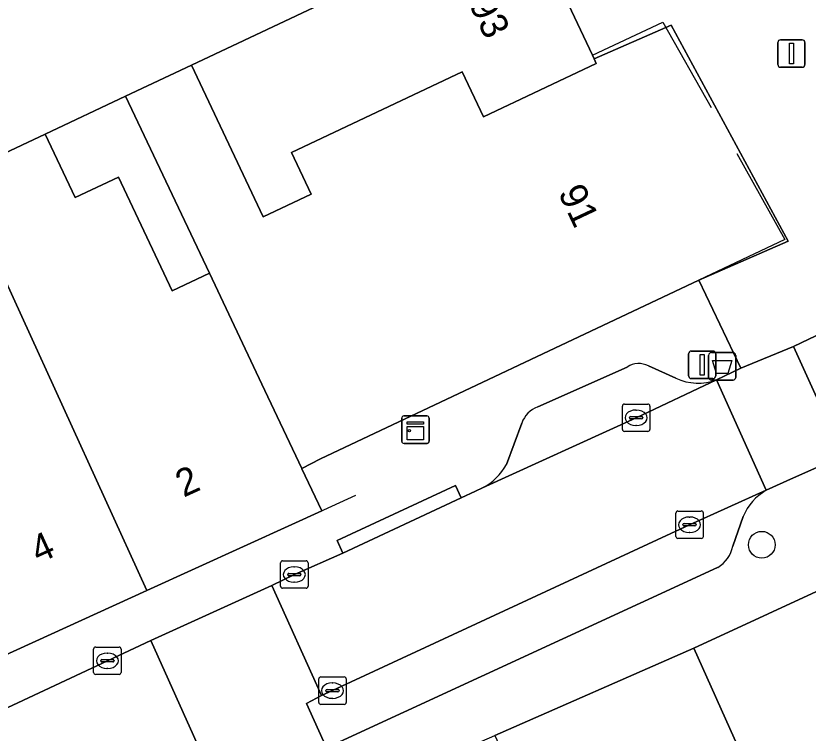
# Model space of a CAD drawing. Extents: x 160377 to 161131, y 383938 to 384853.
# Drawn here: x 161063.3 to 161092.15, y 384353.62 to 384379.76 of the extents above; entities that cross this region are included whole.
import ezdxf

# ---------------------------------------------------------------- set-up
doc = ezdxf.new("R2010")
doc.units = 0
for name, color, linetype in [('IMGEO_Afvalbak', 7, 'Continuous'), ('IMGEO_Boom', 7, 'Continuous'), ('IMGEO_Kast', 7, 'Continuous'), ('IMGEO_Kolk', 7, 'Continuous'), ('IMGEO_Lichtmast', 7, 'Continuous'), ('IMGEO_Muur', 7, 'Continuous'), ('IMGEO_Pand', 7, 'Continuous'), ('IMGEO_Pand_nummerreeks', 7, 'Continuous'), ('IMGEO_Parkeervlak_open', 7, 'Continuous'), ('IMGEO_Rijbaan_lokaal_open', 7, 'Continuous'), ('IMGEO_Voetpad_open', 7, 'Continuous')]:
    doc.layers.add(name, color=color, linetype=linetype)

msp = doc.modelspace()

# ---------------------------------------------------------------- linework, layer by layer
at = {"layer": 'IMGEO_Afvalbak'}
for p, q in [((161088.528, 384366.586), (161088.528, 384367.386)), ((161088.528, 384367.386), (161088.528, 384366.586)), ((161088.628, 384367.486), (161089.418, 384367.486)), ((161089.418, 384367.486), (161088.628, 384367.486)), ((161089.518, 384367.386), (161089.518, 384366.586)), ((161089.518, 384366.586), (161089.518, 384367.386)), ((161089.418, 384366.486), (161088.628, 384366.486)), ((161088.628, 384366.486), (161089.418, 384366.486))]:
    msp.add_line(p, q, dxfattribs=at)
msp.add_lwpolyline([(161088.671, 384367.2), (161089.375, 384367.2), (161089.226, 384366.73), (161088.82, 384366.73), (161088.671, 384367.2)], dxfattribs=at)
for centre, start, end in [((161088.628, 384367.386), 90, 180), ((161088.628, 384367.386), 90, 180), ((161089.418, 384367.386), 0, 90), ((161089.418, 384367.386), 360, 90), ((161088.628, 384366.586), 180, 270), ((161088.628, 384366.586), 180, 270), ((161089.418, 384366.586), 270, 0), ((161089.418, 384366.586), 270, 0)]:
    msp.add_arc(centre, 0.1, start, end, dxfattribs=at)
at = {"layer": 'IMGEO_Boom'}
msp.add_circle((161090.466, 384360.484), 0.489, dxfattribs=at)
at = {"layer": 'IMGEO_Kast'}
for p, q in [((161077.352, 384364.253), (161077.352, 384365.094)), ((161077.352, 384365.094), (161077.352, 384364.253)), ((161077.427, 384365.178), (161078.268, 384365.178)), ((161078.268, 384365.178), (161077.427, 384365.178)), ((161078.352, 384365.103), (161078.352, 384364.262)), ((161078.352, 384364.262), (161078.352, 384365.103)), ((161078.277, 384364.178), (161077.436, 384364.178)), ((161077.436, 384364.178), (161078.277, 384364.178))]:
    msp.add_line(p, q, dxfattribs=at)
for points in [[(161077.547, 384364.968), (161078.147, 384364.968), (161078.147, 384364.883), (161077.547, 384364.883), (161077.547, 384364.968)], [(161077.547, 384364.793), (161078.147, 384364.793), (161078.147, 384364.304), (161077.547, 384364.304), (161077.547, 384364.793)]]:
    msp.add_lwpolyline(points, dxfattribs=at)
msp.add_circle((161077.631, 384364.642), 0.0377, dxfattribs=at)
for centre, start, end in [((161077.43, 384365.1), 92.4484, 184.2845), ((161077.43, 384365.1), 92.4484, 184.2845), ((161078.274, 384365.1), 2.4484, 94.2845), ((161078.274, 384365.1), 2.4484, 94.2845), ((161077.43, 384364.256), 182.4484, 274.2845), ((161077.43, 384364.256), 182.4484, 274.2845), ((161078.274, 384364.256), 272.4484, 4.2845), ((161078.274, 384364.256), 272.4484, 4.2845)]:
    msp.add_arc(centre, 0.0779, start, end, dxfattribs=at)
at = {"layer": 'IMGEO_Kolk'}
for p, q in [((161085.388, 384364.688), (161085.388, 384365.54)), ((161085.463, 384365.614), (161086.315, 384365.614)), ((161085.876, 384365.394), (161085.901, 384365.394)), ((161086.389, 384365.54), (161086.389, 384364.688)), ((161085.647, 384365.108), (161085.647, 384365.12)), ((161086.085, 384365.071), (161085.687, 384365.071)), ((161085.69, 384365.157), (161086.088, 384365.157)), ((161086.131, 384365.12), (161086.131, 384365.108)), ((161085.899, 384364.834), (161085.874, 384364.834)), ((161086.315, 384364.614), (161085.463, 384364.614)), ((161087.335, 384360.79), (161087.335, 384361.642)), ((161087.41, 384361.716), (161088.262, 384361.716)), ((161088.336, 384361.642), (161088.336, 384360.79)), ((161087.823, 384361.496), (161087.848, 384361.496)), ((161087.594, 384361.21), (161087.594, 384361.222)), ((161088.032, 384361.173), (161087.634, 384361.173)), ((161087.637, 384361.259), (161088.035, 384361.259)), ((161088.078, 384361.222), (161088.078, 384361.21)), ((161087.846, 384360.936), (161087.821, 384360.936)), ((161088.262, 384360.716), (161087.41, 384360.716)), ((161073.016, 384359.901), (161073.868, 384359.901)), ((161072.941, 384358.975), (161072.941, 384359.827)), ((161073.429, 384359.681), (161073.454, 384359.681)), ((161073.942, 384359.827), (161073.942, 384358.975)), ((161073.2, 384359.395), (161073.2, 384359.407)), ((161073.638, 384359.358), (161073.24, 384359.358)), ((161073.243, 384359.444), (161073.641, 384359.444)), ((161073.684, 384359.407), (161073.684, 384359.395)), ((161073.452, 384359.121), (161073.427, 384359.121)), ((161073.868, 384358.901), (161073.016, 384358.901)), ((161066.209, 384356.759), (161067.061, 384356.759)), ((161066.134, 384355.833), (161066.134, 384356.685)), ((161066.622, 384356.539), (161066.647, 384356.539)), ((161067.135, 384356.685), (161067.135, 384355.833)), ((161066.393, 384356.253), (161066.393, 384356.265)), ((161066.831, 384356.216), (161066.433, 384356.216)), ((161066.436, 384356.302), (161066.834, 384356.302)), ((161066.877, 384356.265), (161066.877, 384356.253)), ((161066.645, 384355.979), (161066.62, 384355.979)), ((161067.061, 384355.759), (161066.209, 384355.759)), ((161074.332, 384354.744), (161074.332, 384355.596)), ((161074.407, 384355.67), (161075.259, 384355.67)), ((161075.333, 384355.596), (161075.333, 384354.744)), ((161074.82, 384355.45), (161074.845, 384355.45)), ((161074.591, 384355.164), (161074.591, 384355.176)), ((161075.029, 384355.127), (161074.631, 384355.127)), ((161074.634, 384355.213), (161075.032, 384355.213)), ((161075.075, 384355.176), (161075.075, 384355.164)), ((161074.843, 384354.89), (161074.818, 384354.89)), ((161075.259, 384354.67), (161074.407, 384354.67))]:
    msp.add_line(p, q, dxfattribs=at)
for points in [[(161085.388, 384364.688), (161085.388, 384365.54)], [(161085.463, 384365.614), (161086.315, 384365.614)], [(161086.389, 384365.54), (161086.389, 384364.688)], [(161086.315, 384364.614), (161085.463, 384364.614)], [(161087.335, 384360.79), (161087.335, 384361.642)], [(161087.41, 384361.716), (161088.262, 384361.716)], [(161088.336, 384361.642), (161088.336, 384360.79)], [(161088.262, 384360.716), (161087.41, 384360.716)], [(161073.016, 384359.901), (161073.868, 384359.901)], [(161072.941, 384358.975), (161072.941, 384359.827)], [(161073.942, 384359.827), (161073.942, 384358.975)], [(161073.868, 384358.901), (161073.016, 384358.901)], [(161066.209, 384356.759), (161067.061, 384356.759)], [(161066.134, 384355.833), (161066.134, 384356.685)], [(161067.135, 384356.685), (161067.135, 384355.833)], [(161067.061, 384355.759), (161066.209, 384355.759)], [(161074.332, 384354.744), (161074.332, 384355.596)], [(161074.407, 384355.67), (161075.259, 384355.67)], [(161075.333, 384355.596), (161075.333, 384354.744)], [(161075.259, 384354.67), (161074.407, 384354.67)]]:
    msp.add_lwpolyline(points, dxfattribs=at)
for centre, radius, start, end in [((161085.465, 384365.538), 0.0765, 91.552, 178.448), ((161085.465, 384365.538), 0.0765, 91.552, 178.448), ((161086.313, 384365.538), 0.0765, 1.552, 88.448), ((161086.313, 384365.538), 0.0765, 1.552, 88.448), ((161085.687, 384365.117), 0.0403, 85.8775, 175.7526), ((161085.684, 384365.107), 0.0366, 178.938, 274.7102), ((161086.088, 384365.114), 0.043, 264.8664, 352.4533), ((161086.092, 384365.119), 0.0386, 1.7309, 96.639), ((161085.465, 384364.69), 0.0765, 181.552, 268.448), ((161085.465, 384364.69), 0.0765, 181.552, 268.448), ((161086.313, 384364.69), 0.0765, 271.552, 358.448), ((161086.313, 384364.69), 0.0765, 271.552, 358.448), ((161087.412, 384361.64), 0.0765, 91.552, 178.448), ((161087.412, 384361.64), 0.0765, 91.552, 178.448), ((161088.26, 384361.64), 0.0765, 1.552, 88.448), ((161088.26, 384361.64), 0.0765, 1.552, 88.448), ((161087.634, 384361.219), 0.0403, 85.8775, 175.7526), ((161087.631, 384361.209), 0.0366, 178.938, 274.7102), ((161088.035, 384361.216), 0.043, 264.8664, 352.4533), ((161088.039, 384361.221), 0.0386, 1.7309, 96.639), ((161087.412, 384360.792), 0.0765, 181.552, 268.448), ((161087.412, 384360.792), 0.0765, 181.552, 268.448), ((161088.26, 384360.792), 0.0765, 271.552, 358.448), ((161088.26, 384360.792), 0.0765, 271.552, 358.448), ((161073.018, 384359.825), 0.0765, 91.552, 178.448), ((161073.018, 384359.825), 0.0765, 91.552, 178.448), ((161073.866, 384359.825), 0.0765, 1.552, 88.448), ((161073.866, 384359.825), 0.0765, 1.552, 88.448), ((161073.24, 384359.404), 0.0403, 85.8775, 175.7526), ((161073.237, 384359.394), 0.0366, 178.938, 274.7102), ((161073.641, 384359.401), 0.043, 264.8664, 352.4533), ((161073.645, 384359.406), 0.0386, 1.7309, 96.639), ((161073.018, 384358.977), 0.0765, 181.552, 268.448), ((161073.018, 384358.977), 0.0765, 181.552, 268.448), ((161073.866, 384358.977), 0.0765, 271.552, 358.448), ((161073.866, 384358.977), 0.0765, 271.552, 358.448), ((161066.211, 384356.683), 0.0765, 91.552, 178.448), ((161066.211, 384356.683), 0.0765, 91.552, 178.448), ((161067.059, 384356.683), 0.0765, 1.552, 88.448), ((161067.059, 384356.683), 0.0765, 1.552, 88.448), ((161066.433, 384356.262), 0.0403, 85.8775, 175.7526), ((161066.43, 384356.252), 0.0366, 178.938, 274.7102), ((161066.834, 384356.259), 0.043, 264.8664, 352.4533), ((161066.838, 384356.264), 0.0386, 1.7309, 96.639), ((161066.211, 384355.835), 0.0765, 181.552, 268.448), ((161066.211, 384355.835), 0.0765, 181.552, 268.448), ((161067.059, 384355.835), 0.0765, 271.552, 358.448), ((161067.059, 384355.835), 0.0765, 271.552, 358.448), ((161074.409, 384355.594), 0.0765, 91.552, 178.448), ((161074.409, 384355.594), 0.0765, 91.552, 178.448), ((161075.257, 384355.594), 0.0765, 1.552, 88.448), ((161075.257, 384355.594), 0.0765, 1.552, 88.448), ((161074.631, 384355.173), 0.0403, 85.8775, 175.7526), ((161074.628, 384355.163), 0.0366, 178.938, 274.7102), ((161075.032, 384355.17), 0.043, 264.8664, 352.4533), ((161075.036, 384355.175), 0.0386, 1.7309, 96.639), ((161074.409, 384354.746), 0.0765, 181.552, 268.448), ((161074.409, 384354.746), 0.0765, 181.552, 268.448), ((161075.257, 384354.746), 0.0765, 271.552, 358.448), ((161075.257, 384354.746), 0.0765, 271.552, 358.448)]:
    msp.add_arc(centre, radius, start, end, dxfattribs=at)
for centre, major_axis, ratio, start_param, end_param in [((161085.875, 384365.114), (-0.387, 0.002), 0.722429, 4.712389, 7.853982), ((161085.9, 384365.114), (-0.39, 0.002), 0.717154, 1.570796, 4.712389), ((161087.822, 384361.216), (-0.387, 0.002), 0.722429, 4.712389, 7.853982), ((161087.847, 384361.216), (-0.39, 0.002), 0.717154, 1.570796, 4.712389), ((161073.428, 384359.401), (-0.387, 0.002), 0.722429, 4.712389, 7.853982), ((161073.453, 384359.401), (-0.39, 0.002), 0.717154, 1.570796, 4.712389), ((161066.621, 384356.259), (-0.387, 0.002), 0.722429, 4.712389, 7.853982), ((161066.646, 384356.259), (-0.39, 0.002), 0.717154, 1.570796, 4.712389), ((161074.819, 384355.17), (-0.387, 0.002), 0.722429, 4.712389, 7.853982), ((161074.844, 384355.17), (-0.39, 0.002), 0.717154, 1.570796, 4.712389)]:
    msp.add_ellipse(centre, major_axis=major_axis, ratio=ratio, start_param=start_param, end_param=end_param, dxfattribs=at)
at = {"layer": 'IMGEO_Lichtmast'}
for p, q in [((161091.048, 384377.983), (161091.048, 384378.783)), ((161091.048, 384378.783), (161091.048, 384377.983)), ((161091.148, 384378.883), (161091.938, 384378.883)), ((161091.938, 384378.883), (161091.148, 384378.883)), ((161092.038, 384378.783), (161092.038, 384377.983)), ((161092.038, 384377.983), (161092.038, 384378.783)), ((161091.938, 384377.883), (161091.148, 384377.883)), ((161091.148, 384377.883), (161091.938, 384377.883)), ((161087.798, 384366.642), (161087.798, 384367.442)), ((161087.798, 384367.442), (161087.798, 384366.642)), ((161087.898, 384367.542), (161088.688, 384367.542)), ((161088.688, 384367.542), (161087.898, 384367.542)), ((161088.788, 384367.442), (161088.788, 384366.642)), ((161088.788, 384366.642), (161088.788, 384367.442)), ((161088.688, 384366.542), (161087.898, 384366.542)), ((161087.898, 384366.542), (161088.688, 384366.542))]:
    msp.add_line(p, q, dxfattribs=at)
for points in [[(161091.468, 384378.758), (161091.618, 384378.758), (161091.618, 384378.008), (161091.468, 384378.008), (161091.468, 384378.758)], [(161088.218, 384367.417), (161088.368, 384367.417), (161088.368, 384366.667), (161088.218, 384366.667), (161088.218, 384367.417)]]:
    msp.add_lwpolyline(points, dxfattribs=at)
for centre, start, end in [((161091.148, 384378.783), 90, 180), ((161091.148, 384378.783), 90, 180), ((161091.938, 384378.783), 0, 90), ((161091.938, 384378.783), 360, 90), ((161091.148, 384377.983), 180, 270), ((161091.148, 384377.983), 180, 270), ((161091.938, 384377.983), 270, 0), ((161091.938, 384377.983), 270, 0), ((161087.898, 384367.442), 90, 180), ((161087.898, 384367.442), 90, 180), ((161088.688, 384367.442), 0, 90), ((161088.688, 384367.442), 360, 90), ((161087.898, 384366.642), 180, 270), ((161087.898, 384366.642), 180, 270), ((161088.688, 384366.642), 270, 0), ((161088.688, 384366.642), 270, 0)]:
    msp.add_arc(centre, 0.1, start, end, dxfattribs=at)
at = {"layer": 'IMGEO_Muur'}
for points in [[(161084.299, 384378.323), (161086.86, 384379.532), (161088.617, 384376.423)], [(161089.553, 384374.746), (161091.309, 384371.603), (161088.171, 384370.121)], [(161073.348, 384361.224), (161075.687, 384362.287)]]:
    msp.add_lwpolyline(points, dxfattribs=at)
at = {"layer": 'IMGEO_Pand'}
for points in [[(161081.775, 384383.667), (161078.273, 384391.086), (161060.706, 384383.085), (161058.02, 384381.862), (161057.376, 384381.568), (161057.18, 384381.479), (161057.312, 384381.254), (161057.716, 384381.445), (161060.334, 384375.904), (161061.167, 384373.939), (161064.374, 384375.452), (161067.296, 384376.831), (161069.697, 384377.965)], [(161079.555, 384377.715), (161080.325, 384376.084), (161084.439, 384378.026), (161084.362, 384378.189), (161084.299, 384378.323), (161081.775, 384383.667), (161069.697, 384377.965), (161072.308, 384372.434), (161074.051, 384373.257), (161073.333, 384374.778)], [(161084.362, 384378.189), (161084.439, 384378.026), (161080.325, 384376.084), (161079.555, 384377.715), (161073.333, 384374.778), (161074.051, 384373.257), (161072.308, 384372.434), (161069.697, 384377.965), (161067.296, 384376.831), (161070.352, 384370.382), (161072.264, 384366.333), (161073.715, 384363.26), (161074.392, 384363.615), (161088.171, 384370.121), (161091.431, 384371.548), (161087.163, 384379.418)], [(161070.352, 384370.382), (161067.296, 384376.831), (161064.374, 384375.452), (161065.465, 384373.139), (161067.041, 384373.883), (161068.996, 384369.742)], [(161070.352, 384370.382), (161068.996, 384369.742), (161067.041, 384373.883), (161065.465, 384373.139), (161064.374, 384375.452), (161061.167, 384373.939), (161061.992, 384372.131), (161068.065, 384358.816), (161073.348, 384361.224), (161074.441, 384361.722), (161073.718, 384363.253), (161073.715, 384363.26), (161072.264, 384366.333)], [(161061.992, 384372.131), (161059.359, 384370.931), (161059.491, 384370.641), (161060.63, 384368.143), (161058.025, 384366.954), (161058.005, 384366.945), (161058.284, 384366.272), (161060.706, 384360.957), (161062.029, 384358.055), (161062.78, 384356.407), (161068.065, 384358.816)], [(161098.823, 384359.576), (161096.313, 384360.561), (161093.399, 384359.216), (161087.991, 384356.719), (161091.402, 384349.102), (161093.159, 384345.179), (161095.426, 384346.165), (161098.571, 384347.535), (161103.154, 384349.532)], [(161087.991, 384356.719), (161080.743, 384353.538), (161084.305, 384345.825), (161087.352, 384347.232), (161091.402, 384349.102)]]:
    msp.add_lwpolyline(points, close=True, dxfattribs=at)
at = {"layer": 'IMGEO_Parkeervlak_open'}
for points in [[(161085.567, 384366.962), (161082.305, 384365.506)], [(161087.336, 384366.551), (161086.338, 384367.003)], [(161080.295, 384362.559), (161085.89, 384365.114), (161088.818, 384366.498)], [(161081.729, 384364.92), (161081.166, 384363.411)], [(161090.624, 384362.472), (161087.835, 384361.217), (161074.833, 384355.172), (161074.436, 384354.992), (161073.888, 384354.701), (161074.615, 384353.088), (161088.858, 384359.663)], [(161089.408, 384360.439), (161089.79, 384361.514)]]:
    msp.add_lwpolyline(points, dxfattribs=at)
for centre, radius, start, end in [((161085.987, 384366.331), 0.758, 62.4348, 123.6532), ((161088.141, 384368.325), 1.949, 245.5861, 290.3175), ((161082.604, 384364.636), 0.92, 108.9574, 162.0288), ((161079.263, 384364.485), 2.185, 298.1823, 330.5541), ((161091.638, 384360.747), 2.001, 120.4496, 157.4671), ((161088.289, 384360.649), 1.139, 299.9915, 349.3533)]:
    msp.add_arc(centre, radius, start, end, dxfattribs=at)
at = {"layer": 'IMGEO_Rijbaan_lokaal_open'}
msp.add_lwpolyline([(161096.798, 384370.187), (161091.618, 384367.713), (161093.426, 384363.728), (161096.442, 384365.097), (161100.727, 384367.042)], dxfattribs=at)
for points in [[(161091.618, 384367.713), (161089.706, 384366.918), (161088.818, 384366.498), (161090.624, 384362.472), (161091.621, 384362.925), (161093.426, 384363.728)], [(161075.211, 384360.185), (161073.443, 384359.4), (161072.623, 384359.004), (161074.436, 384354.992), (161074.833, 384355.172), (161087.835, 384361.217), (161090.624, 384362.472), (161088.818, 384366.498), (161085.89, 384365.114), (161080.295, 384362.559), (161080.04, 384362.443), (161079.517, 384362.193)], [(161072.623, 384359.004), (161068.218, 384356.994), (161070.043, 384352.936), (161070.626, 384353.198), (161071.356, 384351.566), (161074.615, 384353.088), (161073.888, 384354.701), (161074.436, 384354.992)], [(161034.607, 384336.847), (161034.917, 384336.972), (161039.221, 384338.702), (161050.849, 384344.104), (161069.088, 384352.495), (161070.043, 384352.936), (161068.218, 384356.994), (161066.635, 384356.258), (161062.806, 384354.46), (161039.254, 384343.631), (161035.117, 384341.705), (161032.896, 384340.691)]]:
    msp.add_lwpolyline(points, close=True, dxfattribs=at)
at = {"layer": 'IMGEO_Voetpad_open'}
for points in [[(161081.775, 384383.667), (161084.299, 384378.323), (161084.362, 384378.189), (161087.163, 384379.418), (161091.431, 384371.548), (161088.171, 384370.121), (161089.706, 384366.918), (161091.618, 384367.713), (161096.798, 384370.187)], [(161088.818, 384366.498), (161089.706, 384366.918), (161088.171, 384370.121), (161074.392, 384363.615), (161073.715, 384363.26), (161073.718, 384363.253), (161074.441, 384361.722), (161073.348, 384361.224), (161068.065, 384358.816), (161062.78, 384356.407), (161062.029, 384358.055), (161061.121, 384357.686), (161055.742, 384355.235), (161050.484, 384352.839), (161045.337, 384350.494), (161039.735, 384347.941), (161034.47, 384345.542), (161028.789, 384342.953), (161026.493, 384341.907), (161026.744, 384341.332)], [(161082.305, 384365.506), (161085.567, 384366.962)], [(161086.338, 384367.003), (161087.336, 384366.551)], [(161025.652, 384328.24), (161031.487, 384331.117), (161033.861, 384332.169), (161038.881, 384334.499), (161043.899, 384336.828), (161045.078, 384337.363), (161050.558, 384339.871), (161056.087, 384342.401), (161061.789, 384345.01), (161062.801, 384345.505), (161071.147, 384349.224), (161072.219, 384349.75), (161079.262, 384353.06), (161079.329, 384352.917), (161080.743, 384353.538), (161087.991, 384356.719), (161093.399, 384359.216), (161096.313, 384360.561), (161098.823, 384359.576), (161096.442, 384365.097), (161093.426, 384363.728), (161091.621, 384362.925), (161090.624, 384362.472)], [(161081.166, 384363.411), (161081.729, 384364.92)], [(161062.806, 384354.46), (161066.635, 384356.258), (161068.218, 384356.994), (161072.623, 384359.004), (161073.443, 384359.4), (161075.211, 384360.185), (161075, 384360.638), (161079.306, 384362.646), (161079.517, 384362.193), (161080.04, 384362.443), (161080.295, 384362.559)], [(161089.79, 384361.514), (161089.408, 384360.439)], [(161088.858, 384359.663), (161074.615, 384353.088), (161071.356, 384351.566), (161066.529, 384349.338)]]:
    msp.add_lwpolyline(points, dxfattribs=at)
msp.add_lwpolyline([(161075.211, 384360.185), (161079.517, 384362.193), (161079.306, 384362.646), (161075, 384360.638)], close=True, dxfattribs=at)
for centre, radius, start, end in [((161085.987, 384366.331), 0.758, 62.4348, 123.6532), ((161088.141, 384368.325), 1.949, 245.5861, 290.3175), ((161082.604, 384364.636), 0.92, 108.9574, 162.0288), ((161079.263, 384364.485), 2.185, 298.1823, 330.5541), ((161091.638, 384360.747), 2.001, 120.4496, 157.4671), ((161088.289, 384360.649), 1.139, 299.9915, 349.3533)]:
    msp.add_arc(centre, radius, start, end, dxfattribs=at)

# ---------------------------------------------------------------- texts
at = {"layer": 'IMGEO_Pand_nummerreeks'}
for s, rotation, p in [('93', 295.273, (161079.788, 384380.194)), ('91', 295.273, (161083.034, 384373.318)), ('2', 24.5054, (161069.408, 384362.198)), ('4', 24.5054, (161064.126, 384359.79))]:
    msp.add_text(s, height=1, rotation=rotation, dxfattribs=at).set_placement(p)

doc.saveas('drawing.dxf')
